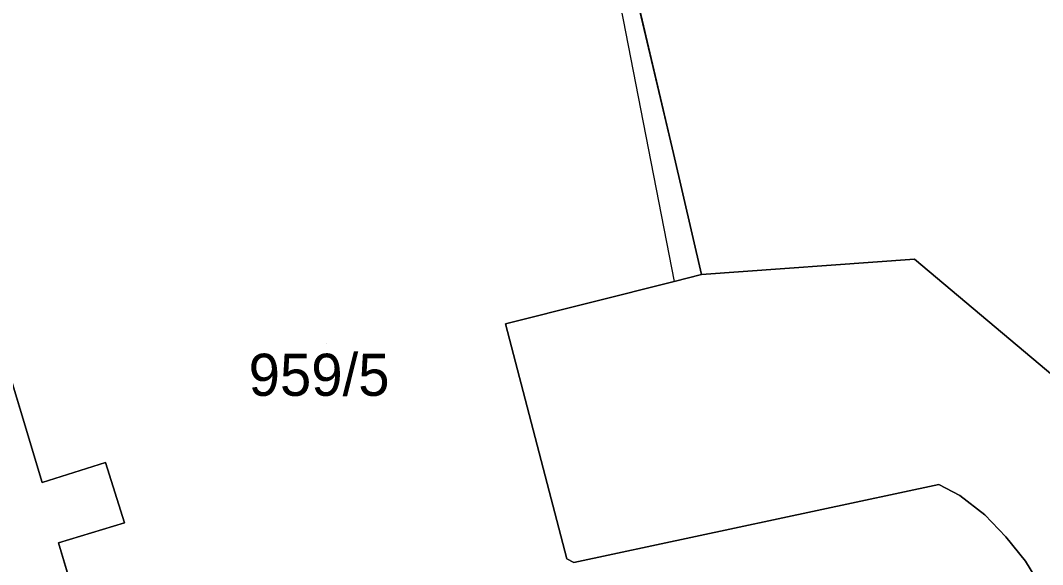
# Model space of a CAD drawing. Extents: x -263423 to -261326, y -1240067 to -1237864.
# Drawn here: x -262633.27 to -262584.73, y -1239310.09 to -1239284.25 of the extents above; entities that cross this region are included whole.
import ezdxf

# ---------------------------------------------------------------- set-up
doc = ezdxf.new("R2010")
doc.units = 0
for name, color, linetype in [('body_kn', 7, 'Continuous'), ('kladpar_druhypozemkov', 7, 'Continuous'), ('kladpar_hranice', 7, 'Continuous'), ('kladpar_parcelnecisla', 7, 'Continuous'), ('kladpar_plochy', 7, 'Continuous'), ('zappar_hrandruhpozemk', 7, 'Continuous')]:
    doc.layers.add(name, color=color, linetype=linetype)

msp = doc.modelspace()

# ---------------------------------------------------------------- linework, layer by layer
at = {"layer": 'body_kn'}
for p, q in [((-262603.7, -1239289.1), (-262603.7, -1239289.1)), ((-262602.26, -1239290.57), (-262602.26, -1239290.57)), ((-262590.82, -1239295.59), (-262590.82, -1239295.59)), ((-262600.93, -1239296.32), (-262600.93, -1239296.32)), ((-262602.23, -1239296.65), (-262602.23, -1239296.65)), ((-262610.24, -1239298.66), (-262610.24, -1239298.66)), ((-262629.23, -1239305.24), (-262629.23, -1239305.24)), ((-262632.24, -1239306.19), (-262632.24, -1239306.19)), ((-262589.66, -1239306.29), (-262589.66, -1239306.29)), ((-262588.66, -1239306.82), (-262588.66, -1239306.82)), ((-262628.34, -1239308.11), (-262628.34, -1239308.11)), ((-262587.47, -1239307.73), (-262587.47, -1239307.73)), ((-262631.47, -1239309.06), (-262631.47, -1239309.06)), ((-262586.48, -1239308.77), (-262586.48, -1239308.77)), ((-262607.32, -1239309.82), (-262607.32, -1239309.82)), ((-262607, -1239309.99), (-262607, -1239309.99)), ((-262607, -1239309.99), (-262607, -1239309.99)), ((-262585.55, -1239309.94), (-262585.55, -1239309.94))]:
    msp.add_line(p, q, dxfattribs=at)
at = {"layer": 'kladpar_druhypozemkov'}
msp.add_line((-262618.74, -1239299.58), (-262618.74, -1239299.58), dxfattribs=at)
at = {"layer": 'kladpar_hranice'}
for points in [[(-262576.38, -1239314.14), (-262578.4, -1239307.99), (-262577.38, -1239307.44), (-262577.87, -1239306.67), (-262578.83, -1239307.1), (-262580.55, -1239304.52), (-262582.48, -1239302.76), (-262581.89, -1239302.01), (-262582.57, -1239301.36), (-262583.16, -1239302.04), (-262590.82, -1239295.59), (-262600.93, -1239296.32), (-262602.26, -1239290.57), (-262604.76, -1239279.97), (-262607.62, -1239268.66), (-262609.02, -1239263.36), (-262606.26, -1239261.95), (-262603.44, -1239260.43), (-262601, -1239259.15), (-262598.37, -1239257.74), (-262590.54, -1239253.65)], [(-262643.99, -1239269.46), (-262643.42, -1239269.31), (-262611.13, -1239260.49), (-262609.91, -1239260.16), (-262609.02, -1239263.36), (-262607.62, -1239268.66), (-262604.76, -1239279.97), (-262602.26, -1239290.57), (-262600.93, -1239296.32), (-262602.23, -1239296.65), (-262610.24, -1239298.66), (-262607.32, -1239309.82), (-262607, -1239309.99)], [(-262630.47, -1239312.39), (-262631.47, -1239309.06), (-262628.34, -1239308.11), (-262629.23, -1239305.24), (-262632.24, -1239306.19), (-262634.66, -1239298.19), (-262635.19, -1239296.27), (-262635.7, -1239296.33), (-262636.65, -1239293.26), (-262639.01, -1239285.26), (-262640.08, -1239281.93), (-262641.26, -1239278.09), (-262643.81, -1239270.04), (-262643.99, -1239269.46)], [(-262607, -1239309.99), (-262607.32, -1239309.82), (-262610.24, -1239298.66), (-262602.23, -1239296.65), (-262600.93, -1239296.32), (-262590.82, -1239295.59), (-262583.16, -1239302.04), (-262582.57, -1239301.36), (-262581.89, -1239302.01), (-262582.48, -1239302.76), (-262580.55, -1239304.52), (-262578.83, -1239307.1), (-262577.87, -1239306.67), (-262577.38, -1239307.44), (-262578.4, -1239307.99), (-262576.38, -1239314.14)], [(-262635.7, -1239296.33), (-262635.19, -1239296.27), (-262634.66, -1239298.19), (-262632.24, -1239306.19), (-262629.23, -1239305.24), (-262628.34, -1239308.11), (-262631.47, -1239309.06), (-262630.47, -1239312.39)], [(-262607, -1239309.99), (-262589.66, -1239306.29), (-262588.66, -1239306.82), (-262587.47, -1239307.73), (-262586.48, -1239308.77), (-262585.55, -1239309.94), (-262584.88, -1239311.03)], [(-262584.88, -1239311.03), (-262585.55, -1239309.94), (-262586.48, -1239308.77), (-262587.47, -1239307.73), (-262588.66, -1239306.82), (-262589.66, -1239306.29), (-262607, -1239309.99)]]:
    msp.add_lwpolyline(points, dxfattribs=at)
at = {"layer": 'kladpar_plochy'}
for p, q in [((-262604.76, -1239279.97), (-262602.26, -1239290.57)), ((-262602.26, -1239290.57), (-262600.93, -1239296.32)), ((-262600.93, -1239296.32), (-262602.23, -1239296.65)), ((-262602.23, -1239296.65), (-262610.24, -1239298.66)), ((-262632.24, -1239306.19), (-262634.66, -1239298.19)), ((-262610.24, -1239298.66), (-262607.32, -1239309.82)), ((-262629.23, -1239305.24), (-262632.24, -1239306.19)), ((-262628.34, -1239308.11), (-262629.23, -1239305.24)), ((-262607, -1239309.99), (-262589.66, -1239306.29)), ((-262589.66, -1239306.29), (-262588.66, -1239306.82)), ((-262588.66, -1239306.82), (-262587.47, -1239307.73)), ((-262631.47, -1239309.06), (-262628.34, -1239308.11)), ((-262587.47, -1239307.73), (-262586.48, -1239308.77)), ((-262630.47, -1239312.39), (-262631.47, -1239309.06)), ((-262586.48, -1239308.77), (-262585.55, -1239309.94)), ((-262607.32, -1239309.82), (-262607, -1239309.99)), ((-262585.55, -1239309.94), (-262584.88, -1239311.03))]:
    msp.add_line(p, q, dxfattribs=at)
for points in [[(-262583.16, -1239302.04), (-262590.82, -1239295.59), (-262600.93, -1239296.32), (-262602.26, -1239290.57), (-262604.76, -1239279.97), (-262607.62, -1239268.66), (-262609.02, -1239263.36), (-262606.26, -1239261.95), (-262603.44, -1239260.43), (-262601, -1239259.15), (-262598.37, -1239257.74), (-262590.54, -1239253.65), (-262593.21, -1239248.51), (-262592.7, -1239248.21), (-262592.12, -1239247.96), (-262590.39, -1239246.98), (-262579.94, -1239268.37)], [(-262639.99, -1239321.27), (-262644.09, -1239305.42), (-262645.81, -1239305.89), (-262648.62, -1239295.03), (-262648.42, -1239294.91), (-262643.08, -1239294.13), (-262642.8, -1239295.15), (-262641.96, -1239298.22), (-262640.3, -1239297.69), (-262635.7, -1239296.33), (-262635.19, -1239296.27), (-262634.66, -1239298.19), (-262632.24, -1239306.19), (-262629.23, -1239305.24), (-262628.34, -1239308.11), (-262631.47, -1239309.06), (-262630.47, -1239312.39)], [(-262584.88, -1239311.03), (-262585.55, -1239309.94), (-262586.48, -1239308.77), (-262587.47, -1239307.73), (-262588.66, -1239306.82), (-262589.66, -1239306.29), (-262607, -1239309.99), (-262607.32, -1239309.82), (-262610.24, -1239298.66), (-262602.23, -1239296.65), (-262600.93, -1239296.32), (-262590.82, -1239295.59), (-262583.16, -1239302.04), (-262582.57, -1239301.36), (-262581.89, -1239302.01), (-262582.48, -1239302.76), (-262580.55, -1239304.52), (-262578.83, -1239307.1), (-262577.87, -1239306.67), (-262577.38, -1239307.44), (-262578.4, -1239307.99), (-262576.38, -1239314.14)]]:
    msp.add_lwpolyline(points, dxfattribs=at)
at = {"layer": 'zappar_hrandruhpozemk'}
msp.add_lwpolyline([(-262605.12, -1239281.76), (-262603.7, -1239289.1), (-262602.23, -1239296.65)], dxfattribs=at)

# ---------------------------------------------------------------- texts
at = {"layer": 'kladpar_parcelnecisla'}
msp.add_text('959/5', height=2, dxfattribs=at).set_placement((-262622.439, -1239302.08))

doc.saveas('drawing.dxf')
